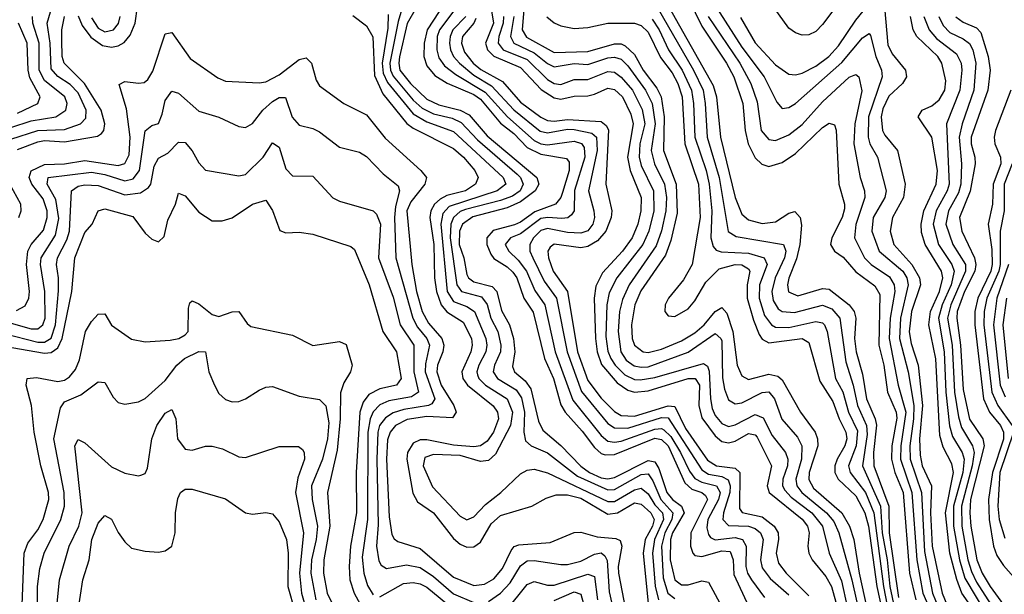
# Model space of a CAD drawing. Header units: inches. Extents: x 501365 to 657855, y 482276 to 547543.
# Tile 595 of 656: x 604236 to 607173, y 504167 to 505880. Entities that reach past the tile are written whole.
import ezdxf

# ---------------------------------------------------------------- set-up
doc = ezdxf.new("R2010")
doc.units = ezdxf.units.IN
doc.header["$MEASUREMENT"] = 0
doc.layers.add('A6500', color=7, linetype='Continuous')

msp = doc.modelspace()

# ---------------------------------------------------------------- linework, layer by layer
at = {"layer": 'A6500', "color": 5}
for points, elevation in [([(605471.7, 506010), (605391.6, 505868.5), (605368.8, 505768.8), (605366.4, 505750), (605370.2, 505730), (605401.7, 505690), (605450, 505643.1), (605486.1, 505626.1), (605550, 505610.7), (605576.1, 505596.1), (605630, 505534.1), (605777.9, 505410), (605784.3, 505390), (605773, 505370), (605730, 505336.7), (605690, 505319.1), (605587.3, 505292.7), (605557, 505270), (605547.7, 505250), (605546.5, 505210), (605560.5, 505170), (605570, 505120.8), (605575, 505110), (605590, 505098.7), (605644.7, 505084.7), (605659.3, 505070), (605672.6, 505012.6), (605696.6, 504970), (605709.2, 504930), (605712.7, 504890), (605705.9, 504845.9), (605711.5, 504830), (605743.6, 504803.6), (605760, 504780), (605782.9, 504682.9), (605796.1, 504656.1), (605850.2, 504610.2), (605909.2, 504549.2), (605935.7, 504530), (605970, 504514.2), (605990, 504511.5), (606010, 504515.3), (606110, 504565.9), (606130, 504562.1), (606142.2, 504542.2), (606166.5, 504470), (606183, 504450), (606209.8, 504429.8), (606217.8, 504410), (606182.6, 504350), (606177.4, 504330), (606176.3, 504270), (606190, 504210.5), (606210, 504195.6), (606230, 504195.6), (606270, 504206.8), (606290, 504203), (606329.8, 504130)], 2680), ([(606738.6, 506010), (606630, 505865.4), (606610, 505845.1), (606590, 505834.8), (606570, 505834.1), (606550, 505840.8), (606530, 505854.9), (606473.3, 505933.3)], 3120), ([(604410, 505891.7), (604422.7, 505862.7), (604447.9, 505828), (604483.4, 505803.4), (604510, 505798.4), (604530, 505801.6), (604547.8, 505812.2), (604565.7, 505834.3), (604580, 505870), (604594.1, 505970)], 2620), ([(606210, 505985.8), (606270, 505860.5), (606344.4, 505750), (606366.1, 505710), (606393.1, 505630), (606400.1, 505550), (606408.2, 505510), (606430, 505468.4), (606449, 505449), (606470, 505442.6), (606510, 505454.4), (606550, 505481.6), (606630, 505559), (606650, 505571.1), (606666.2, 505566.2), (606670.7, 505550.7), (606679.2, 505390), (606696.4, 505330), (606696, 505316), (606689.2, 505290), (606658.3, 505230), (606654.5, 505210), (606665.8, 505190), (606691.9, 505171.9), (606730, 505128.1), (606786.9, 505086.9), (606801, 505061), (606798.8, 504910), (606813.7, 504850), (606824.2, 504770), (606850, 504710.1), (606851.8, 504691.8), (606837.1, 504610), (606836.2, 504570), (606845.6, 504530), (606871.2, 504470), (606889.5, 504230), (606908.7, 504150)], 3020), ([(604210, 505523.9), (604290, 505549.2), (604370, 505552.6), (604417.1, 505570), (604433.7, 505586.3), (604434.3, 505610), (604410, 505662.2), (604386.9, 505686.9), (604350, 505710.4), (604330, 505733.7), (604326.7, 505810), (604318.3, 505870), (604335.8, 505930)], 2640), ([(605503.9, 505930), (605450.9, 505850), (605442.3, 505810), (605440.9, 505770), (605450, 505742.2), (605473.7, 505713.7), (605510.9, 505690.9), (605590, 505656.7), (605610, 505643.4), (605670, 505571.5), (605710, 505540.8), (605750, 505498.8), (605790, 505479.1), (605866.4, 505466.4), (605874.9, 505454.9), (605875, 505430), (605855, 505365), (605849.8, 505350), (605833.9, 505330), (605772.6, 505307.4), (605730, 505276), (605711.9, 505268.1), (605648.5, 505251.5), (605628.8, 505230), (605628.9, 505210), (605640.9, 505180.9), (605650, 505168.1), (605690, 505143), (605707, 505127), (605718.3, 505110), (605739.8, 505050), (605767.9, 505007.9), (605801, 504870), (605827.8, 504810), (605850, 504732.2), (605862.4, 504710), (605913.6, 504653.6), (605950, 504605), (605970, 504586.4), (605982.4, 504582.4), (606010, 504583.7), (606130, 504632.1), (606150, 504628.9), (606170, 504609.8), (606219.5, 504499.5), (606240.3, 504480.3), (606270.1, 504470), (606281.2, 504461.2), (606287.8, 504450), (606238, 504350), (606236.2, 504310), (606243.3, 504290), (606250, 504282.8), (606270, 504279.3), (606330, 504296.9), (606354.5, 504294.5), (606363.8, 504270), (606366.3, 504226.3), (606410.4, 504130)], 2720), ([(605636.5, 505950), (605649.3, 505870), (605624.8, 505810), (605631.3, 505790), (605650, 505770.9), (605730, 505737.6), (605791.7, 505671.7), (605830, 505646.8), (605850, 505643.4), (605890, 505652.4), (605930, 505653.5), (605950, 505657.5), (605990, 505675.4), (606010, 505672.4), (606034.1, 505650), (606058.7, 505598.7), (606065.4, 505570), (606048.7, 505470), (606056.7, 505430), (606089.2, 505350), (606089, 505310), (606080, 505270), (606062.4, 505230), (606034, 505190), (605974.3, 505125.7), (605954, 505086), (605948.9, 505050), (605953.3, 504930), (605958.1, 504890), (605971.6, 504851.6), (606017.6, 504797.6), (606050, 504775.8), (606070, 504769.8), (606110, 504773.7), (606229.9, 504810), (606250.4, 504810.4), (606263.8, 504790), (606261.4, 504730), (606270, 504693.5), (606310, 504639.2), (606330, 504623), (606350, 504618.1), (606370, 504623.4), (606410, 504646.1), (606430, 504642.1), (606435.1, 504635.1), (606478.7, 504550), (606464.9, 504490), (606471.4, 504470), (606570, 504391), (606585.3, 504370), (606591, 504350), (606587, 504310), (606589.5, 504290), (606599.9, 504270), (606640.3, 504220.3), (606656.8, 504190), (606684.9, 504090)], 2820), ([(606160.6, 505940.6), (606304.3, 505684.3), (606314.3, 505650), (606325.8, 505530), (606369.6, 505349.5), (606390, 505300.4), (606410, 505283.1), (606450, 505272.1), (606490, 505277.8), (606530, 505303.6), (606547.8, 505307.8), (606563.3, 505290), (606567.6, 505267.6), (606562.3, 505210), (606552.7, 505167.3), (606529.5, 505109.5), (606525.5, 505090), (606528.8, 505068.8), (606556.3, 505056.3), (606630, 505078.8), (606650, 505076.8), (606710.2, 505030.2), (606724.7, 505010), (606729.4, 504990), (606726.2, 504930), (606730.8, 504890), (606750, 504823), (606761.7, 504750), (606787.7, 504690), (606791.5, 504671.5), (606782.8, 504590), (606783.5, 504550), (606828.2, 504430), (606829.5, 504350), (606857.5, 504157.5)], 2980), ([(606386.2, 505886.2), (606430, 505810.9), (606490, 505745.1), (606530, 505717.4), (606550, 505715.6), (606570, 505720.4), (606610, 505741.2), (606649.6, 505770.4), (606678.4, 505801.6), (606730, 505878.3), (606790, 505953.9)], 3080), ([(606812.4, 505952.4), (606825.2, 505805.2), (606837.8, 505777.8), (606878, 505730), (606880.8, 505710), (606868.8, 505690), (606828.2, 505651.8), (606810, 505614.2), (606805.4, 505590), (606809.1, 505550), (606815.8, 505535.8), (606854.5, 505490), (606877, 505390), (606872.4, 505350), (606839.2, 505290), (606832.4, 505250), (606843.1, 505210), (606897, 505150), (606920.1, 505110), (606922.2, 505090), (606895.6, 505010), (606889.3, 504949.3), (606894.9, 504914.9), (606915.7, 504850), (606928.2, 504730), (606919.3, 504630), (606921.3, 504581.3), (606927.7, 504550), (606955.6, 504490), (606952, 504410), (606957.6, 504310), (606987, 504170), (607010, 504114.7)], 3080), ([(605379, 505921), (605365.2, 505874.8), (605340.3, 505750), (605342.1, 505730), (605350, 505711.5), (605410, 505640), (605436.3, 505616.3), (605470, 505599.8), (605526.1, 505586), (605553.1, 505573.1), (605601.4, 505521.4), (605719.8, 505419.8), (605729.6, 505410), (605737.2, 505390), (605729.1, 505370), (605705.8, 505354.2), (605670, 505340.7), (605565.5, 505314.5), (605550, 505307.9), (605530, 505290), (605522.2, 505270), (605519.9, 505230), (605539.9, 505090), (605553.3, 505070), (605613.4, 505053.5), (605630, 505030.7), (605641, 504990), (605662.1, 504950), (605671.3, 504910), (605670.3, 504890), (605651.8, 504850), (605648, 504830), (605660.9, 504810), (605716.4, 504776.4), (605732.2, 504752.2), (605741.8, 504710), (605739.4, 504650), (605744.1, 504624.1), (605761.7, 504610), (605810, 504588.4), (605899.4, 504519.4), (605990, 504478.4), (606010, 504479.6), (606090, 504524.1), (606110, 504526.2), (606124.8, 504504.8), (606148.6, 504450), (606183.8, 504410), (606181.3, 504390), (606160, 504350), (606150.5, 504310), (606155.6, 504215.6), (606169.5, 504170), (606190, 504154.9)], 2660), ([(605533.6, 505910), (605487.6, 505850), (605481.5, 505830), (605479.8, 505790), (605486.1, 505766.1), (605502.9, 505742.9), (605537, 505717), (605624.4, 505664.4), (605690.7, 505590.7), (605770, 505519.6), (605790, 505510), (605810, 505507.2), (605890, 505517.9), (605911.2, 505511.2), (605919.2, 505499.2), (605921.5, 505470), (605891, 505371), (605889.5, 505310.5), (605882.1, 505297.9), (605870.7, 505289.3), (605853.1, 505286.9), (605810.7, 505290.7), (605790, 505286.9), (605730, 505241.5), (605700.1, 505230), (605683.8, 505210), (605694.5, 505190), (605722.7, 505162.7), (605747.2, 505130), (605772.9, 505072.9), (605802.4, 505030), (605833.5, 504890), (605885.5, 504745.5), (605970, 504640.3), (605990, 504623.9), (606010, 504620.2), (606030, 504623.8), (606130, 504658.9), (606150, 504661.5), (606157.5, 504657.5), (606177.7, 504637.7), (606207, 504590), (606233.9, 504533.9), (606250, 504512.6), (606270, 504501.1), (606314.6, 504490), (606324.8, 504470), (606320.4, 504450), (606288.6, 504390), (606285.4, 504365.4), (606290, 504345.2), (606296.2, 504336.2), (606309.8, 504329.8), (606370, 504336.1), (606392.1, 504330), (606402.4, 504310), (606402.1, 504250), (606407, 504230), (606418.3, 504210), (606457.3, 504157.3)], 2740), ([(605739.2, 505910), (605734.8, 505850), (605747.6, 505827.6), (605830, 505782.4), (605930, 505785.5), (606010, 505807.9), (606030, 505807.7), (606042.3, 505802.3), (606070, 505776.7), (606095.5, 505730), (606136.1, 505676.1), (606148.7, 505650), (606157.9, 505590), (606156.1, 505490), (606194.4, 505390), (606197.2, 505302.8), (606178.5, 505221.5), (606162.4, 505177.6), (606088.5, 505071.5), (606070.8, 505030), (606060.5, 504970), (606062.9, 504930), (606069.3, 504910), (606095.8, 504890), (606110, 504888.2), (606150, 504897.7), (606210, 504922.4), (606250, 504946.2), (606277, 504970), (606310, 505010.4), (606330, 505021.8), (606345.4, 505005.4), (606362.7, 504950), (606375.9, 504850), (606390, 504817.9), (606410, 504807.7), (606470, 504822.8), (606497.6, 504817.6), (606510, 504806.8), (606565, 504710), (606608.4, 504650), (606615.7, 504630), (606616.5, 504610), (606590.8, 504530), (606589.7, 504509.7), (606603.7, 504483.7), (606687.8, 504410), (606710.9, 504370), (606724.2, 504330), (606739.9, 504230), (606783.4, 504030)], 2880), ([(606136.9, 505916.9), (606245.7, 505730), (606274.1, 505670), (606280.8, 505630), (606286.4, 505530), (606321.8, 505410), (606348.8, 505248.8), (606373.2, 505233.2), (606514, 505210), (606520.8, 505190), (606516.8, 505170), (606489.1, 505110), (606479.1, 505070), (606483.2, 505043.2), (606498.5, 505018.5), (606510, 505009.8), (606546.6, 505006.6), (606630, 505029.3), (606658.2, 505018.2), (606682.4, 504990), (606700, 504860), (606722.1, 504790), (606734.9, 504730), (606761.9, 504670), (606763.1, 504643.1), (606749.8, 504550), (606803.4, 504430), (606808.1, 504350), (606822.9, 504270), (606830.9, 504190), (606844.6, 504124.6)], 2960), ([(606314.8, 505914.8), (606390, 505797.9), (606456.1, 505710), (606493.9, 505633.9), (606510, 505615.3), (606530, 505618.4), (606550, 505630.6), (606687.6, 505752.4), (606750, 505826.1), (606770, 505838.4), (606773.1, 505833.1), (606789.2, 505770), (606806.8, 505730), (606807.8, 505710), (606767.9, 505590), (606767, 505530), (606772, 505510), (606793.9, 505470), (606819.9, 505370), (606816.5, 505350), (606781.5, 505290), (606777.8, 505250), (606799.6, 505190), (606870, 505130.6), (606881.6, 505110), (606885.4, 505090), (606862.8, 504990), (606860, 504930), (606886.3, 504830), (606902.5, 504730), (606902.1, 504690), (606890.7, 504610), (606891.5, 504570), (606925.8, 504470), (606934.3, 504294.3), (606958.8, 504170), (606985.2, 504105.2)], 3060), ([(604210, 505558.3), (604270, 505578.2), (604343.7, 505590), (604373.3, 505610), (604378.1, 505630), (604370.8, 505650), (604310, 505698.5), (604294.5, 505730), (604293.9, 505810), (604275.1, 505870), (604274.1, 505890)], 2660), ([(604230, 505493), (604290, 505516.3), (604310, 505519.9), (604370, 505516.1), (604467.7, 505532.3), (604479.6, 505540.4), (604487.2, 505550), (604489.7, 505570), (604478.6, 505610), (604429.7, 505689.7), (604368.5, 505750), (604363.1, 505770), (604361.5, 505818.5), (604361.8, 505850), (604369.3, 505890)], 2620), ([(604230, 505601.7), (604289.9, 505630), (604297.3, 505650), (604266.5, 505706.5), (604261.7, 505730), (604258.7, 505810), (604232.5, 505870)], 2680), ([(604450, 505885.4), (604470, 505855.1), (604490, 505844.2), (604515.8, 505850), (604531.2, 505868.8), (604535.3, 505890)], 2640), ([(605230, 505892.7), (605270, 505861.3), (605289.1, 505829.1), (605293.9, 505713.9), (605318.8, 505658.8), (605390.5, 505570.5), (605410, 505556.6), (605530, 505495.8), (605559.8, 505470), (605593.3, 505430), (605603.8, 505410), (605595, 505390), (605565.5, 505370), (605510, 505355.5), (605490, 505345.3), (605473.1, 505330), (605461.9, 505310), (605458.9, 505290), (605471.4, 505210), (605473.1, 505110), (605479.1, 505070), (605492.8, 505030), (605510, 505009.2), (605558.6, 504978.6), (605583.2, 504930), (605586, 504910), (605582, 504890), (605554.9, 504830), (605558, 504810), (605571.3, 504790), (605648.6, 504728.6), (605661.1, 504710), (605663.7, 504690), (605649.6, 504650), (605630, 504623.8), (605610, 504610), (605590, 504607.1), (605530, 504611.2), (605450, 504627.8), (605430, 504627.3), (605410, 504617.1), (605392.8, 504590), (605391, 504570), (605408.9, 504468.9), (605422.8, 504442.8), (605470, 504409.7), (605530, 504333.8), (605550, 504316.5), (605570, 504307.6), (605590, 504308.1), (605610, 504322.3), (605642.5, 504377.5), (605670, 504402.2), (605763.9, 504430), (605806.4, 504453.6), (605836.4, 504463.6), (605870, 504463.9), (605910, 504453.9), (605990, 504405.9), (606018.6, 504410), (606070, 504440), (606090, 504435.6), (606118.5, 504410), (606128.4, 504390), (606123, 504370), (606101.6, 504330), (606095.2, 504290), (606111, 504130)], 2620), ([(605335.4, 505895.4), (605334.3, 505854.3), (605316.9, 505750), (605320.4, 505720.4), (605332.9, 505692.9), (605410, 505598.9), (605450, 505575.5), (605530, 505547), (605678.3, 505410), (605686, 505390), (605659.8, 505370), (605517.1, 505322.9), (605497.9, 505302.1), (605491.7, 505270), (605510.6, 505070), (605530, 505039.9), (605570, 505025.3), (605592.4, 505010), (605626.6, 504930), (605628.8, 504910), (605626.3, 504890), (605605, 504850), (605599.3, 504830), (605601.7, 504821.7), (605605.5, 504810), (605625.5, 504790), (605690, 504749.3), (605705.4, 504710), (605700, 504670), (605655.6, 504584.4), (605634.1, 504565.9), (605610, 504562.6), (605550, 504581.1), (605470, 504584.2), (605444.7, 504575.3), (605439.6, 504550), (605467.6, 504487.6), (605550, 504399.8), (605570, 504388.6), (605590, 504397.7), (605625, 504435), (605671.1, 504470), (605730, 504526.5), (605750, 504536.8), (605770, 504540.3), (605810, 504528.6), (605990, 504443.7), (606010, 504443.4), (606070, 504478.7), (606090, 504483.1), (606110, 504466.2), (606130, 504433.9), (606153, 504410), (606156.3, 504390), (606129.3, 504330), (606123.8, 504290), (606131, 504191), (606141.2, 504150)], 2640), ([(605566.6, 505890), (605527.7, 505850), (605519.7, 505830), (605517.9, 505810), (605520.8, 505790), (605530, 505770), (605547.6, 505750), (605590, 505715), (605643.3, 505683.3), (605710, 505611.5), (605787.9, 505547.8), (605810, 505542.4), (605870, 505553.5), (605890, 505552.7), (605942.1, 505542.1), (605956.5, 505530), (605958.1, 505490), (605932.9, 505370), (605948.3, 505310), (605950.3, 505290), (605945.5, 505270), (605930, 505250.3), (605910, 505243.6), (605870, 505245.1), (605810, 505257.4), (605790, 505251.3), (605768.1, 505230), (605757.8, 505210), (605757.7, 505190), (605766, 505170), (605800.7, 505100.7), (605836.6, 505050), (605868.5, 504890), (605911.6, 504771.6), (605990, 504676.3), (606010, 504663.1), (606050, 504662.5), (606150, 504694.4), (606170, 504693), (606270, 504538.3), (606290, 504525.5), (606330, 504518.1), (606348.6, 504508.6), (606355.1, 504490), (606353.9, 504470), (606334.8, 504410), (606333, 504390), (606350, 504372.5), (606410, 504370), (606430, 504362.9), (606445.9, 504350), (606453.2, 504330), (606445, 504270), (606450, 504246), (606474.1, 504214.1), (606530, 504165.3)], 2760), ([(605596, 505884), (605590.5, 505869.5), (605556.6, 505830), (605553.7, 505810), (605562.8, 505782.8), (605588.8, 505750), (605611.3, 505731.3), (605675.6, 505695.6), (605730, 505634.6), (605790, 505589), (605810, 505579.4), (605830, 505577.5), (605870, 505582.5), (605970, 505576.8), (605985, 505565), (605991.7, 505551.7), (605983.7, 505390), (606001.7, 505310), (605999.6, 505290), (605984.4, 505250), (605959.5, 505220.5), (605930, 505203.7), (605910, 505200.3), (605830, 505210.5), (605817.9, 505202.1), (605810.9, 505190), (605813.1, 505170), (605827.5, 505130), (605870.1, 505069.9), (605900, 504890), (605930, 504804.4), (605970, 504751.3), (606010, 504711.5), (606030, 504700.5), (606070, 504698.1), (606170, 504728.5), (606190, 504726.4), (606221.5, 504661.5), (606287.3, 504567.3), (606314.4, 504550), (606370, 504543.5), (606384.1, 504530), (606382.4, 504422.3), (606391.2, 504411.2), (606450, 504397.6), (606486.6, 504370), (606498, 504350), (606499.1, 504330), (606491.8, 504290), (606499.4, 504259.4), (606522.2, 504230), (606590, 504162.7)], 2780), ([(605678.7, 505890), (605678.3, 505870), (605664.9, 505830), (605663.2, 505810), (605677.7, 505790), (605750, 505761), (605810, 505701.8), (605830, 505689.4), (605850, 505687.2), (605890, 505701.9), (605930, 505701.4), (605990, 505725.9), (606010, 505723.8), (606030, 505709), (606063.6, 505670), (606092.7, 505612.7), (606100.4, 505570), (606085.6, 505510), (606083.4, 505470), (606090, 505445.8), (606126.2, 505370), (606126.9, 505310), (606112.9, 505250), (606094.1, 505210), (606016.7, 505110), (605994.2, 505065.8), (605987.3, 505030), (605984.4, 504935.6), (605990, 504891.8), (605998.8, 504870), (606011.8, 504850), (606041.3, 504821.3), (606070, 504807.4), (606086.4, 504806.4), (606130, 504813.5), (606275.2, 504855.2), (606287.3, 504847.3), (606292.6, 504832.6), (606295.9, 504750), (606301.2, 504721.2), (606310, 504699.6), (606330, 504676), (606350, 504667.7), (606370, 504671.7), (606430, 504702.8), (606453.5, 504693.5), (606480.5, 504640.5), (606520.2, 504590), (606527, 504570), (606526, 504550), (606512.5, 504510), (606511.1, 504490), (606517.6, 504477.6), (606536.7, 504456.7), (606598.1, 504410), (606630.1, 504369.9), (606649.8, 504290), (606686.9, 504206.9), (606704.3, 504130)], 2840), ([(605709.7, 505890), (605699.7, 505830), (605709.9, 505809.9), (605770, 505781.7), (605810, 505749.1), (605830, 505739.4), (605890, 505749.4), (605930, 505746.2), (605990, 505766.4), (606010, 505768.6), (606030, 505762.1), (606050, 505742.1), (606102.7, 505670), (606122, 505630), (606131.3, 505570), (606119, 505490), (606129.4, 505450), (606159.1, 505390), (606164.8, 505350), (606163.1, 505310), (606150.3, 505250.3), (606134, 505206), (606053.7, 505090), (606033.7, 505046.3), (606025.3, 505010), (606020.7, 504950), (606028.8, 504890), (606045.3, 504865.3), (606068.2, 504848.2), (606090, 504843.8), (606110, 504845.5), (606230, 504889.3), (606310, 504944), (606327.3, 504930), (606330, 504922.3), (606332.2, 504812.2), (606338.2, 504778.2), (606350, 504746.7), (606370, 504734.6), (606390, 504737.9), (606450, 504768.5), (606470, 504770.4), (606487.2, 504750), (606509.1, 504689.1), (606555.5, 504635.5), (606569.2, 504610), (606567.8, 504570), (606551.2, 504510), (606554, 504490), (606569.1, 504470), (606642.7, 504410), (606663.7, 504383.6), (606679.4, 504350), (606717.7, 504210), (606762.5, 504010)], 2860), ([(605808.6, 505888.6), (605830, 505870.6), (605850, 505861.4), (605890, 505854.2), (605930, 505856.7), (605990.3, 505869.7), (606069.7, 505869.7), (606090, 505862.9), (606110, 505842.8), (606147, 505767), (606181.7, 505721.7), (606199.3, 505690), (606211.7, 505650), (606219.9, 505510), (606260.3, 505390), (606265.3, 505290), (606241.3, 505150), (606215.6, 505104.4), (606170.8, 505050), (606161.3, 505030), (606159.9, 505010), (606170, 504997.5), (606190, 504995.3), (606230, 505017.6), (606250, 505041.7), (606282.1, 505097.9), (606322.6, 505137.4), (606370, 505150.2), (606390, 505149.5), (606410, 505136.9), (606414, 505130), (606405.4, 505090), (606405.9, 505050), (606424.1, 504984.1), (606441.3, 504941.3), (606450, 504927.8), (606470, 504916.8), (606570, 504930), (606590, 504917.8), (606622.6, 504802.6), (606661.6, 504741.6), (606679.9, 504690), (606700.2, 504650), (606702.9, 504630), (606697.2, 504610), (606674.5, 504570), (606667.5, 504550), (606667.4, 504530), (606677.4, 504510), (606730, 504460.4), (606756.6, 504410), (606767.2, 504370), (606792.2, 504190), (606816.8, 504076.8)], 2920), ([(606121.9, 505881.9), (606142.9, 505850), (606170.6, 505790), (606212.1, 505730), (606240, 505670), (606245.9, 505630), (606249.4, 505530), (606283.5, 505430), (606292.6, 505390), (606300.3, 505310), (606297.2, 505230), (606303.9, 505203.9), (606313.3, 505193.3), (606328, 505188), (606410, 505184.2), (606456.2, 505170), (606464.9, 505150), (606442.7, 505090), (606441.6, 505050), (606457.7, 504997.7), (606478.3, 504970), (606490, 504963.5), (606530, 504962.5), (606610, 504980.3), (606630, 504976), (606636, 504970), (606643.9, 504950), (606668.8, 504810), (606690.7, 504770.7), (606708.3, 504710), (606734.4, 504654.4), (606730.5, 504610), (606707.7, 504550), (606712.7, 504530), (606758.5, 504470), (606783.1, 504410), (606811.9, 504190), (606828, 504108)], 2940), ([(606289.2, 505889.2), (606383.5, 505750), (606416.7, 505690), (606435.1, 505635.1), (606447.8, 505550), (606470, 505523.3), (606490, 505520.3), (606530, 505537.1), (606570, 505568), (606630, 505635), (606710, 505708.7), (606730, 505717.1), (606739.1, 505710), (606747.5, 505667.5), (606726.8, 505570), (606724.2, 505510), (606742.6, 505410), (606755.3, 505370), (606756.2, 505350), (606729.7, 505269.7), (606726.1, 505230), (606755.6, 505170), (606775.1, 505150), (606830, 505113.4), (606844.2, 505090), (606846.3, 505070), (606832.5, 504990), (606828.9, 504930), (606856.4, 504790), (606878.5, 504710), (606863.6, 504610), (606862.9, 504570), (606897.2, 504470), (606911.2, 504270), (606930, 504170), (606966.6, 504086.6)], 3040), ([(607097.2, 504097.2), (607046, 504170), (607030.6, 504210.6), (607009.9, 504290), (606996.9, 504410), (607020.9, 504530), (607016.1, 504556.1), (606990, 504605.9), (606980.4, 504640.4), (606968.5, 504868.5), (606947.8, 504970), (606952.4, 505010), (606979.6, 505070), (606989, 505110), (606985, 505130), (606936.8, 505210), (606926, 505246), (606924.3, 505270), (606932.6, 505310), (606969, 505390), (606973.1, 505430), (606956.9, 505530), (606915.9, 505590), (606927.8, 505610), (606956.7, 505623.3), (606978.6, 505641.4), (606994.8, 505670), (606998.1, 505698.1), (606985.8, 505750), (606973.9, 505770), (606911.3, 505830), (606900.8, 505850), (606892.5, 505890)], 3120), ([(606932.7, 505890), (606948.6, 505850), (606970, 505824.1), (607030, 505778.5), (607043.6, 505750), (607046.1, 505730), (607040, 505670), (607000.3, 505570), (607007.9, 505390), (607002.2, 505370), (606969.3, 505310), (606960.8, 505270), (606976.7, 505210), (607015.8, 505150), (607022.9, 505130), (607014.2, 505090), (606987.4, 505030), (606976.3, 504990), (606993, 504890), (606998.4, 504770), (607009.1, 504669.1), (607017.9, 504637.9), (607046.6, 504590), (607052.5, 504570), (607048.8, 504530), (607021.5, 504430), (607021.3, 504370), (607038.7, 504270), (607054.7, 504214.7), (607150, 504054.6)], 3140), ([(606977, 505890), (606990, 505862.9), (607010, 505841.9), (607050, 505823.3), (607069.1, 505809.1), (607078.7, 505790), (607088, 505750), (607082.1, 505670), (607046.4, 505570), (607038, 505530), (607045, 505450), (607042.8, 505390), (607036.1, 505363.9), (607005.7, 505310), (606998.6, 505270), (607019, 505210), (607056.6, 505150), (607056.7, 505130), (607012.7, 505030), (607003.6, 504990), (607017, 504910), (607023.8, 504770), (607036.4, 504696.4), (607044.7, 504664.7), (607077.7, 504610), (607082.3, 504590), (607077, 504550), (607044.8, 504430), (607046.2, 504370), (607063.6, 504270), (607074.5, 504234.5), (607090, 504202.8), (607150, 504109)], 3160), ([(607028.1, 505888.1), (607050, 505872.8), (607090, 505856.1), (607102.1, 505842.1), (607124.6, 505770), (607130.5, 505730), (607123.4, 505670), (607073.4, 505530), (607073.5, 505510), (607085.1, 505470), (607086.1, 505450), (607071.1, 505368.9), (607039.4, 505290), (607045.7, 505250), (607083.7, 505170), (607087.5, 505150), (607084.2, 505130), (607053.6, 505070), (607032.1, 505010), (607030.6, 504990), (607042.4, 504910), (607050, 504777.7), (607069, 504689), (607108.1, 504630), (607112.8, 504610), (607072.2, 504450), (607069.4, 504410), (607072.6, 504370), (607090.3, 504270), (607106.6, 504230), (607130, 504190.3), (607170, 504135.5)], 3180), ([(604227, 505013), (604252.7, 505027.3), (604263.1, 505050), (604265.8, 505070), (604255.9, 505150), (604260, 505190), (604270, 505210.1), (604307.4, 505252.6), (604318.4, 505290), (604317.9, 505310), (604306.3, 505346.3), (604271.8, 505390), (604264.1, 505410), (604270.3, 505429.7), (604310, 505448.7), (604370, 505450.5), (604430, 505460.5), (604530, 505445.4), (604550, 505451.3), (604562.6, 505477.4), (604565.5, 505530), (604554.7, 505614.7), (604532.7, 505687.3), (604550, 505695.4), (604590, 505690.6), (604607, 505693), (604618.1, 505701.9), (604633.3, 505726.7), (604670, 505838.3), (604690, 505841.6), (604744.7, 505764.7), (604826.7, 505706.7), (604850, 505697), (604950, 505691.4), (604970, 505695.2), (605010, 505715.3), (605070, 505761.2), (605090, 505766), (605106.5, 505750), (605119.8, 505699.8), (605130, 505682.6), (605202.4, 505630), (605270, 505596.5), (605326.5, 505526.5), (605432.5, 505430), (605449.1, 505410), (605444.2, 505390), (605402.6, 505337.4), (605391, 505310), (605405.5, 505150), (605419.6, 505070), (605436.4, 505010), (605454.9, 504974.9), (605494.8, 504930), (605501.3, 504910), (605498.5, 504890), (605481.8, 504850), (605480.3, 504830), (605493, 504790), (605530.8, 504730), (605537.6, 504710), (605527.2, 504692.8), (605450, 504697.2), (605391.7, 504688.3), (605357.1, 504670), (605340.7, 504650), (605332.9, 504627.1), (605329.7, 504569.8), (605338, 504398), (605345.7, 504345.7), (605352.5, 504332.5), (605364, 504324), (605430, 504303.5), (605530, 504218.1), (605590, 504193.6), (605622.8, 504197.2), (605650, 504213.1), (605676.3, 504243.7), (605702, 504298), (605711, 504309), (605725.1, 504314.9), (605818.2, 504321.8), (605890, 504351.7), (605910, 504352.4), (605957.9, 504337.9), (606013.5, 504333.5), (606027.2, 504327.2), (606032.2, 504310), (606021.3, 504250), (606022.2, 504230), (606052.3, 504070)], 2580), ([(604190, 504981), (604270, 504957.9), (604290, 504957.9), (604305.2, 504970), (604311.7, 504990), (604310.6, 505070), (604298.6, 505150), (604300.5, 505170), (604342.7, 505237.3), (604352.8, 505287.2), (604343.8, 505343.8), (604317.8, 505390), (604321.1, 505410), (604450, 505425.7), (604490, 505418.7), (604550, 505399.5), (604574.9, 505405.1), (604592.9, 505430), (604610, 505549), (604630, 505564.7), (604650, 505571), (604661.3, 505598.7), (604670, 505639.6), (604690, 505667.3), (604710, 505661.4), (604770, 505607.8), (604830, 505589.4), (604890, 505561.7), (604910, 505558.2), (604930, 505570.1), (604961, 505610), (604990, 505636), (605010, 505648.1), (605028.4, 505648.4), (605049, 505589), (605070, 505565.9), (605110, 505556.1), (605130, 505546.1), (605190, 505499.8), (605250, 505485.2), (605270, 505472.6), (605320.2, 505420.2), (605364.7, 505384.7), (605369.2, 505370), (605356.5, 505323.5), (605353.9, 505290), (605358.3, 505170), (605408.2, 504990), (605422.9, 504962.9), (605450.3, 504930), (605458.6, 504910), (605446.2, 504853.8), (605445.5, 504830), (605474.2, 504750), (605465, 504735), (605454.8, 504730), (605381.7, 504718.3), (605350, 504708.3), (605326.6, 504693.4), (605309.4, 504670), (605304.2, 504650), (605301.4, 504570), (605305.5, 504374.5), (605300.5, 504310), (605306.8, 504266.8), (605314.3, 504254.3), (605330, 504244.2), (605390, 504255.1), (605430, 504247), (605470, 504220.4), (605530, 504168.7), (605590, 504142.7)], 2560), ([(607191.8, 505670), (607146.2, 505550), (607142.5, 505530), (607144.8, 505510), (607161.2, 505470), (607161.9, 505450), (607139.1, 505390), (607137.3, 505330), (607124.4, 505270), (607135, 505194.9), (607136.2, 505150), (607131.9, 505130), (607093.7, 505050), (607084.8, 505010), (607084.6, 504970), (607110.1, 504750.2), (607128.7, 504710), (607161.1, 504670), (607170.5, 504650), (607169.7, 504629.7), (607137.7, 504530), (607125.4, 504450), (607127.1, 504390), (607140.2, 504310), (607150, 504282.6), (607170, 504252.9), (607230, 504185.1)], 3220), ([(604190, 504944.5), (604290, 504918.5), (604310, 504918.9), (604330, 504930.8), (604342.6, 504970), (604351.7, 505071.7), (604351.7, 505110), (604345.6, 505150), (604348.5, 505170), (604376.7, 505223.3), (604385.1, 505250), (604390.3, 505369.7), (604410, 505383.3), (604430, 505387.8), (604470, 505385.8), (604550, 505358), (604596, 505364), (604620.4, 505379.6), (604626.9, 505390), (604637.1, 505442.9), (604650, 505467.4), (604678.2, 505481.8), (604710, 505515.1), (604730, 505514.3), (604750, 505489.2), (604770, 505452.9), (604790, 505431.3), (604890, 505414.1), (604910, 505418.5), (604962.7, 505470), (604990, 505512.8), (605010, 505499.6), (605030, 505435.8), (605050, 505414.3), (605110, 505413.5), (605170, 505349.4), (605190, 505339.1), (605290, 505310.1), (605300.2, 505300.2), (605312, 505270), (605305.7, 505170), (605350, 505052.7), (605370.4, 504970.4), (605411.6, 504910), (605411.6, 504830), (605425, 504770), (605404.5, 504755.5), (605336.7, 504743.3), (605310, 504731.8), (605290, 504710.7), (605281.2, 504690), (605274.6, 504650), (605273, 504390), (605257.9, 504277.9), (605262.6, 504230), (605273.3, 504193.3), (605290, 504165.8)], 2540), ([(607195.9, 505450), (607171.8, 505390), (607172.3, 505310), (607160.2, 505250), (607160.3, 505150), (607155.9, 505130), (607120.8, 505050), (607112.7, 505010), (607111.4, 504970), (607135.6, 504770), (607153.6, 504730), (607196.4, 504670)], 3240), ([(604233.6, 505290), (604240.9, 505310), (604239.4, 505330), (604206.5, 505390)], 2620), ([(604190, 504907.1), (604310, 504885.5), (604330, 504887.5), (604350, 504901.8), (604363.2, 504930), (604391.6, 505070), (604400.2, 505170), (604430, 505246), (604452.1, 505270), (604470, 505310.1), (604490, 505316.1), (604573.3, 505293.3), (604610, 505243.6), (604630, 505225.6), (604650, 505217.8), (604666.8, 505233.2), (604677.9, 505282.1), (604700.8, 505330), (604710, 505362.4), (604730, 505355.1), (604770, 505306.4), (604810, 505280.4), (604839.6, 505280.4), (604870, 505289.5), (604930, 505330.1), (604970, 505342.3), (604990, 505311.4), (605011.8, 505251.8), (605030, 505244.8), (605070, 505246.2), (605110, 505240.2), (605223.3, 505203.4), (605235, 505195), (605278, 505090), (605319.5, 504950), (605360.1, 504890), (605374.2, 504810), (605359.8, 504790), (605310, 504779.8), (605277.7, 504762.3), (605260.4, 504739.6), (605250.6, 504710), (605239.8, 504530), (605241, 504410), (605223.1, 504310), (605218.5, 504250), (605221.1, 504210), (605233.6, 504170), (605270, 504102.3)], 2520), ([(607185.1, 505150), (607150.3, 505050), (607140, 504970), (607160, 504790), (607175.3, 504755.3)], 3260), ([(607179.5, 505050), (607167.8, 504970), (607184.1, 504810)], 3280), ([(604242.3, 504110), (604249.4, 504290), (604260.2, 504319.8), (604290, 504359.4), (604305.9, 504390), (604322.9, 504450), (604321.9, 504470), (604299.5, 504550), (604279.4, 504650), (604270.8, 504730), (604255.5, 504790), (604258.5, 504810), (604286.2, 504813.8), (604350, 504801.7), (604370, 504805.3), (604384.8, 504815.2), (604402.5, 504837.5), (604414.5, 504865.5), (604432.7, 504950), (604450, 504980.1), (604470, 505001.8), (604490, 505003.1), (604510, 504969.2), (604570, 504927.3), (604610, 504919.8), (604684.6, 504924.6), (604710.8, 504930), (604730, 504940.1), (604738.3, 504950), (604739.6, 505020.4), (604743.9, 505036.1), (604750, 505041.6), (604770, 505033.1), (604810, 505000.9), (604830, 504994.9), (604870, 505009.5), (604890, 505010.2), (604914.2, 504974.2), (604925.4, 504965.4), (605050, 504939.7), (605110, 504909.2), (605190, 504920.7), (605210, 504911.5), (605227.7, 504850), (605223, 504830), (605202.8, 504797.2), (605192.8, 504767.2), (605191.7, 504690), (605182.9, 504597.1), (605153.6, 504470), (605160.7, 504370), (605143, 504270), (605141.8, 504230), (605153, 504170), (605192.2, 504090)], 2480), ([(604288, 504050), (604289.5, 504190.5), (604296.6, 504243.4), (604309, 504290), (604358.9, 504390), (604369.7, 504430), (604368.3, 504470), (604337.9, 504630), (604357.3, 504722.7), (604370, 504740.7), (604418.3, 504761.7), (604470, 504800.7), (604490, 504798.3), (604514.8, 504754.8), (604530, 504739.2), (604550, 504733.8), (604590, 504741.1), (604610, 504751), (604670, 504804.5), (604704.6, 504850), (604727.4, 504870), (604770, 504890.9), (604790, 504890.2), (604800.5, 504830), (604816.8, 504790), (604830, 504766), (604850, 504748.2), (604870, 504741.1), (604890, 504741.8), (604910, 504749.4), (604950, 504775.9), (604970, 504784.5), (604990, 504786.2), (605070, 504757.8), (605130, 504747.5), (605148.7, 504728.7), (605158, 504678), (605154.3, 504630), (605139.3, 504570), (605106.8, 504490), (605108.3, 504450), (605124.2, 504370), (605120.6, 504330), (605106, 504270), (605104.8, 504230), (605119.2, 504150)], 2460), ([(604345.2, 504110), (604354.8, 504210), (604383.2, 504310), (604412.2, 504370), (604422.4, 504410), (604400.9, 504610), (604410, 504628.9), (604430, 504618.2), (604510, 504546.5), (604550, 504528.1), (604590, 504520.2), (604597.7, 504522.3), (604610, 504527.4), (604617.4, 504542.6), (604630.3, 504630), (604645.3, 504670), (604670, 504706.7), (604690, 504717.7), (604701.5, 504690), (604706.8, 504630), (604730, 504599.3), (604750, 504596.8), (604790, 504608.7), (604810, 504608.8), (604840.7, 504600.7), (604890, 504576.5), (604910, 504575), (605010, 504607.5), (605067.6, 504607.6), (605079.1, 504599.1), (605084.3, 504590), (605085.4, 504570), (605065.7, 504514.3), (605058.9, 504470), (605082.7, 504350), (605070.2, 504230), (605076.8, 504170), (605088.9, 504128.9)], 2440), ([(607200.2, 504650), (607159.7, 504530), (607153.2, 504430), (607157.7, 504390), (607174.5, 504334.5)], 3240), ([(604410, 504118.5), (604424.5, 504210), (604443.5, 504270), (604451.3, 504330), (604470, 504379.2), (604490, 504402.3), (604510, 504390.9), (604530, 504351.3), (604550, 504323.2), (604570, 504304.7), (604610, 504295.2), (604650, 504293), (604670, 504296.9), (604690, 504310.2), (604699.6, 504350), (604700.6, 504410), (604707.9, 504452.1), (604715.2, 504470), (604730, 504480.7), (604750, 504480.3), (604850, 504451.6), (604910, 504409.4), (604930, 504405.8), (604970, 504411.2), (604990, 504406.4), (605010, 504383.2), (605031.8, 504330), (605036.5, 504290), (605035.4, 504190), (605056.6, 504116.6)], 2420), ([(605634, 504146), (605670, 504170), (605698.5, 504201.5), (605730, 504251.7), (605750, 504266.7), (605770, 504268.1), (605850, 504255.4), (605870, 504256), (605910, 504266.2), (605950, 504287), (605970, 504290.3), (605981.2, 504281.2), (605987.7, 504267.7), (605994.4, 504174.4), (606027.1, 504030)], 2560), ([(605684.8, 504115.2), (605750, 504196.1), (605770, 504205.1), (605810, 504193.9), (605830, 504193.8), (605930, 504227.3), (605950, 504220.1), (605959.6, 504150)], 2540), ([(605310, 504159.7), (605381.2, 504198.8), (605410, 504202.1), (605430, 504197.8), (605450, 504188.7), (605530, 504122.4)], 2540), ([(605830, 504148.7), (605890, 504173.9), (605910, 504167.6), (605936.3, 504070)], 2520)]:
    msp.add_lwpolyline(points, dxfattribs=dict(at, elevation=elevation))

doc.saveas('drawing.dxf')
